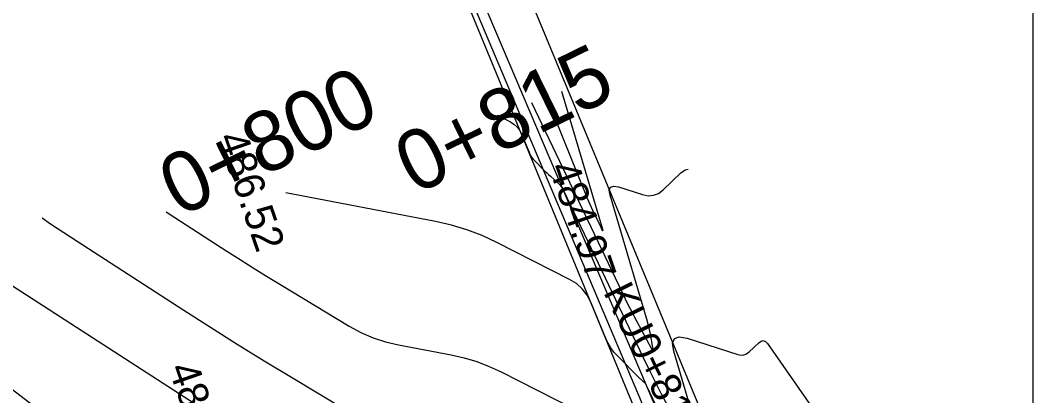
# Model space of a CAD drawing. Extents: x -636600 to -628587, y -1090963 to -1085869.
# Drawn here: x -629074.5 to -629007.3, y -1090753.5 to -1090728.6 of the extents above; entities that cross this region are included whole.
import ezdxf

# ---------------------------------------------------------------- set-up
doc = ezdxf.new("R2010")
doc.units = 0
for name, color, linetype in [('01_OBVOD PÚ', 7, 'Continuous'), ('08_LEGENDA_HV', 7, 'Continuous'), ('37', 7, 'Continuous'), ('42', 7, 'Continuous'), ('55', 7, 'Continuous'), ('Ex_Major Contours', 7, 'Continuous'), ('Ex_Minor Contours', 7, 'Continuous'), ('HEKTOMETRY100', 7, 'Continuous'), ('HL_BODY', 7, 'Continuous'), ('koty_vše', 7, 'Continuous')]:
    doc.layers.add(name, color=color, linetype=linetype)

msp = doc.modelspace()

# ---------------------------------------------------------------- linework, layer by layer
at = {"layer": '01_OBVOD PÚ'}
msp.add_lwpolyline([(-629007.268, -1090790.225), (-629010.716, -1090787.715), (-629025.111, -1090773.134), (-629044.088, -1090728.271), (-629051.4, -1090710.98), (-629065.024, -1090678.773), (-629070.501, -1090665.824)], dxfattribs=at)
at = {"layer": '08_LEGENDA_HV'}
msp.add_line((-629007.268, -1090665.824), (-629007.268, -1090962.824), dxfattribs=at)
at = {"layer": '37'}
msp.add_line((-629042.445, -1090722.763), (-629023.922, -1090767.508), dxfattribs=at)
at = {"layer": '42'}
msp.add_line((-629025.923, -1090773.203), (-629046.104, -1090724.238), dxfattribs=at)
at = {"layer": '55'}
msp.add_line((-629045.258, -1090723.84), (-629029.489, -1090760.85), dxfattribs=at)
at = {"layer": 'Ex_Major Contours'}
for points in [[(-629038.537, -1090733.29), (-629035.828, -1090742.457), (-629035.824, -1090742.469), (-629035.821, -1090742.481), (-629035.819, -1090742.494), (-629035.816, -1090742.506), (-629035.807, -1090742.555), (-629035.806, -1090742.564), (-629035.806, -1090742.568), (-629035.809, -1090742.566), (-629035.814, -1090742.557), (-629035.876, -1090742.442), (-629035.888, -1090742.419), (-629035.9, -1090742.396), (-629035.911, -1090742.373), (-629035.923, -1090742.349), (-629036.464, -1090741.212), (-629036.557, -1090741.014), (-629036.646, -1090740.814), (-629036.732, -1090740.614), (-629036.816, -1090740.412), (-629039.54, -1090733.66)], [(-629073.016, -1090741.705), (-629072.464, -1090742.086), (-629070.706, -1090743.247), (-629063.627, -1090747.82), (-629061.852, -1090748.956), (-629060.07, -1090750.079), (-629058.278, -1090751.188), (-629056.478, -1090752.283), (-629044.065, -1090759.768)]]:
    msp.add_lwpolyline(points, dxfattribs=at)
at = {"layer": 'Ex_Minor Contours'}
for points in [[(-629040.539, -1090734.029), (-629034.524, -1090746.665), (-629034.324, -1090747.078), (-629034.119, -1090747.489), (-629033.91, -1090747.898), (-629033.696, -1090748.304), (-629032.603, -1090750.343), (-629032.517, -1090750.486), (-629032.468, -1090750.527), (-629032.454, -1090750.464), (-629032.477, -1090750.299), (-629032.64, -1090749.432), (-629032.684, -1090749.216), (-629032.733, -1090749.001), (-629032.787, -1090748.788), (-629032.847, -1090748.576), (-629035.325, -1090740.19), (-629035.379, -1090739.858), (-629035.304, -1090739.656), (-629035.101, -1090739.586), (-629034.77, -1090739.647), (-629033.181, -1090740.156), (-629032.802, -1090740.231), (-629032.447, -1090740.203), (-629032.115, -1090740.073), (-629031.806, -1090739.84), (-629030.618, -1090738.708), (-629030.329, -1090738.502), (-629030.136, -1090738.466)], [(-629042.828, -1090734.873), (-629041.941, -1090735.324), (-629041.706, -1090735.47), (-629041.506, -1090735.649), (-629041.343, -1090735.862), (-629041.216, -1090736.108), (-629040.702, -1090737.347), (-629040.625, -1090737.511), (-629040.533, -1090737.665), (-629040.426, -1090737.809), (-629040.305, -1090737.943), (-629039.764, -1090738.486), (-629039.647, -1090738.602), (-629039.529, -1090738.715), (-629039.408, -1090738.827), (-629039.286, -1090738.936), (-629038.794, -1090739.372), (-629038.677, -1090739.485), (-629038.574, -1090739.609), (-629038.483, -1090739.742), (-629038.406, -1090739.886), (-629033.125, -1090750.98), (-629032.737, -1090751.784), (-629032.339, -1090752.582), (-629031.932, -1090753.376), (-629031.516, -1090754.165)], [(-629031.173, -1090756.459), (-629032.902, -1090752.827), (-629032.931, -1090752.772), (-629032.966, -1090752.721), (-629033.005, -1090752.674), (-629033.05, -1090752.63), (-629033.238, -1090752.464), (-629033.285, -1090752.422), (-629033.331, -1090752.379), (-629033.377, -1090752.335), (-629033.421, -1090752.291), (-629034.834, -1090750.872), (-629035.07, -1090750.611), (-629035.277, -1090750.331), (-629035.456, -1090750.032), (-629035.606, -1090749.714), (-629036.605, -1090747.306), (-629036.852, -1090746.828), (-629037.169, -1090746.415), (-629037.556, -1090746.067), (-629038.014, -1090745.783), (-629042.842, -1090743.328), (-629043.823, -1090742.871), (-629044.829, -1090742.487), (-629045.86, -1090742.175), (-629046.916, -1090741.935), (-629056.842, -1090740.046)], [(-629064.789, -1090741.299), (-629064.224, -1090741.672), (-629060.753, -1090743.914), (-629059.883, -1090744.471), (-629059.009, -1090745.022), (-629058.13, -1090745.565), (-629057.248, -1090746.102), (-629052.631, -1090748.886), (-629051.858, -1090749.308), (-629051.056, -1090749.657), (-629050.226, -1090749.932), (-629049.368, -1090750.135), (-629045.881, -1090750.799), (-629045.019, -1090750.994), (-629044.178, -1090751.249), (-629043.356, -1090751.562), (-629042.555, -1090751.935), (-629034.086, -1090756.242)], [(-629061.421, -1090755.007), (-629079.382, -1090743.406)], [(-629082.651, -1090747.242), (-629073.269, -1090754.42)], [(-629029.866, -1090754.694), (-629031.087, -1090750.563), (-629031.172, -1090750.033), (-629031.053, -1090749.712), (-629030.73, -1090749.6), (-629030.202, -1090749.697), (-629026.844, -1090750.773), (-629026.638, -1090750.813), (-629026.446, -1090750.798), (-629026.266, -1090750.728), (-629026.099, -1090750.602), (-629025.456, -1090749.989), (-629025.3, -1090749.878), (-629025.152, -1090749.85), (-629025.012, -1090749.907), (-629024.881, -1090750.047), (-629007.268, -1090775.339)]]:
    msp.add_lwpolyline(points, dxfattribs=at)

# ---------------------------------------------------------------- texts
at = {"layer": 'HEKTOMETRY100'}
for s, p in [('0+815', (-629048.269, -1090740.201)), ('0+800', (-629063.913, -1090741.684))]:
    msp.add_text(s, height=4, rotation=26.14548, dxfattribs=at).set_placement(p)
at = {"layer": 'HL_BODY'}
msp.add_text('KU0+814,784', height=2, rotation=296.14548, dxfattribs=at).set_placement((-629035.801, -1090746.622))
at = {"layer": 'koty_vše'}
for s, p in [('486.52', (-629061.415, -1090736.367)), ('484.97', (-629039.415, -1090738.344)), ('488.03', (-629064.655, -1090751.681))]:
    msp.add_text(s, height=2, rotation=289.04304, dxfattribs=at).set_placement(p)

doc.saveas('drawing.dxf')
